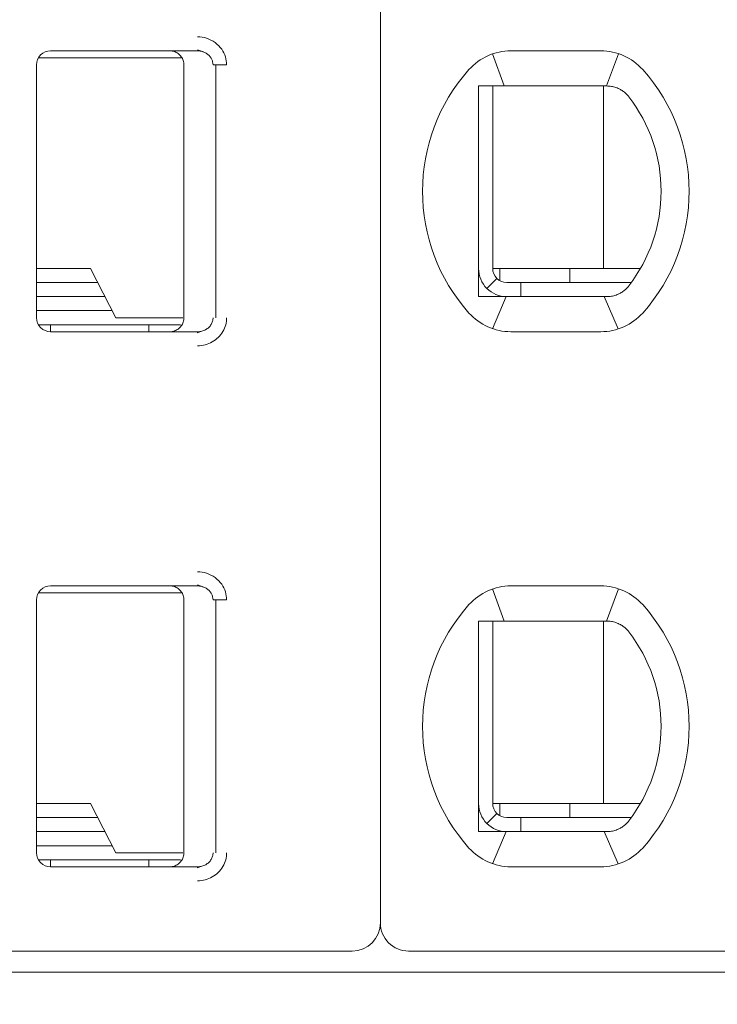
# Model space of a CAD drawing. Header units: millimetres. Extents: x -1114 to 1396, y -630 to 631.
# Tile 637 of 656: x 463.5 to 468.47, y 122.37 to 129.38. Entities that reach past the tile are written whole.
import ezdxf

# ---------------------------------------------------------------- set-up
doc = ezdxf.new("R2010")
doc.units = ezdxf.units.MM
doc.header["$MEASUREMENT"] = 0

msp = doc.modelspace()

# ---------------------------------------------------------------- linework, layer by layer
at = {"lineweight": 18}
for points, knots in [([(1038.9843, -629.7647), (1038.9843, -629.7647), (-1111.4882, -629.7647), (-1111.4882, -629.7647), (-1111.4882, -629.7647), (-1111.4882, -629.7647), (-1111.4882, 630.7883), (-1111.4882, 630.7883), (-1111.4882, 630.7883), (-1111.4882, 630.7883), (1038.9843, 630.7883), (1038.9843, 630.7883)], [0, 0, 0, 0, 0.333333, 0.333333, 0.333333, 0.333333, 0.666667, 0.666667, 0.666667, 0.666667, 1, 1, 1, 1]), ([(464.7703, 129.2557), (464.7923, 129.2558), (464.8135, 129.2526), (464.8346, 129.2458), (464.8346, 129.2458), (464.8557, 129.239), (464.8767, 129.2287), (464.8953, 129.2151), (464.8953, 129.2151), (464.9138, 129.2015), (464.9299, 129.1845), (464.9421, 129.1673), (464.9421, 129.1673), (464.9543, 129.1501), (464.9626, 129.1326), (464.9683, 129.114), (464.9683, 129.114), (464.9741, 129.0955), (464.9772, 129.076), (464.9773, 129.0557)], [0, 0, 0, 0, 0.2, 0.2, 0.2, 0.2, 0.4, 0.4, 0.4, 0.4, 0.6, 0.6, 0.6, 0.6, 0.8, 0.8, 0.8, 0.8, 1, 1, 1, 1]), ([(463.7229, 129.1557), (463.6963, 129.1557), (463.6709, 129.1451), (463.6521, 129.1264), (463.6521, 129.1264), (463.6334, 129.1076), (463.6229, 129.0822), (463.6229, 129.0557)], [0, 0, 0, 0, 0.5, 0.5, 0.5, 0.5, 1, 1, 1, 1]), ([(463.7229, 129.1557), (463.6963, 129.1557), (463.6709, 129.1451), (463.6521, 129.1264), (463.6521, 129.1264), (463.6334, 129.1076), (463.6229, 129.0822), (463.6229, 129.0557)], [0, 0, 0, 0, 0.5, 0.5, 0.5, 0.5, 1, 1, 1, 1]), ([(464.5729, 129.1557), (464.5834, 129.1557), (464.5939, 129.154), (464.6038, 129.1507), (464.6038, 129.1507), (464.6138, 129.1475), (464.6233, 129.1426), (464.6317, 129.1365), (464.6317, 129.1365), (464.6402, 129.1303), (464.6477, 129.1228), (464.6538, 129.1144), (464.6538, 129.1144), (464.66, 129.1059), (464.6648, 129.0964), (464.668, 129.0864), (464.668, 129.0864), (464.6712, 129.0765), (464.6729, 129.0661), (464.6729, 129.0557)], [0, 0, 0, 0, 0.2, 0.2, 0.2, 0.2, 0.4, 0.4, 0.4, 0.4, 0.6, 0.6, 0.6, 0.6, 0.8, 0.8, 0.8, 0.8, 1, 1, 1, 1]), ([(464.7703, 129.1557), (464.779, 129.1557), (464.7878, 129.1547), (464.7963, 129.1528), (464.7963, 129.1528), (464.8046, 129.151), (464.8128, 129.1483), (464.8205, 129.1447), (464.8205, 129.1447), (464.8281, 129.1412), (464.8353, 129.1369), (464.8418, 129.1319), (464.8418, 129.1319), (464.848, 129.1271), (464.8536, 129.1217), (464.8586, 129.1158), (464.8586, 129.1158), (464.8631, 129.1103), (464.867, 129.1044), (464.8703, 129.0982), (464.8703, 129.0982), (464.8735, 129.092), (464.876, 129.0854), (464.8778, 129.0786), (464.8778, 129.0786), (464.8798, 129.0711), (464.8808, 129.0634), (464.8808, 129.0557)], [0, 0, 0, 0, 0.142857, 0.142857, 0.142857, 0.142857, 0.285714, 0.285714, 0.285714, 0.285714, 0.428571, 0.428571, 0.428571, 0.428571, 0.571429, 0.571429, 0.571429, 0.571429, 0.714286, 0.714286, 0.714286, 0.714286, 0.857143, 0.857143, 0.857143, 0.857143, 1, 1, 1, 1]), ([(466.7729, 128.9057), (466.7796, 128.9057), (466.7864, 128.9057), (466.7932, 128.9057), (466.7932, 128.9057), (466.8, 128.9057), (466.8069, 128.9057), (466.8137, 128.9057), (466.8137, 128.9057), (466.8206, 128.9057), (466.8274, 128.9057), (466.8343, 128.9057)], [0, 0, 0, 0, 0.333333, 0.333333, 0.333333, 0.333333, 0.666667, 0.666667, 0.666667, 0.666667, 1, 1, 1, 1]), ([(466.7729, 128.9057), (466.7729, 128.8547), (466.7729, 128.8022), (466.7729, 128.7473), (466.7729, 128.7473), (466.7729, 128.7198), (466.7729, 128.6917), (466.7729, 128.6628), (466.7729, 128.6628), (466.7729, 128.6483), (466.7729, 128.6337), (466.7729, 128.6187), (466.7729, 128.6187), (466.7729, 128.6038), (466.7729, 128.5886), (466.7729, 128.5733), (466.7729, 128.5733), (466.7729, 128.5425), (466.7729, 128.5109), (466.7729, 128.4782), (466.7729, 128.4782), (466.7729, 128.4455), (466.7729, 128.4117), (466.7729, 128.3764), (466.7729, 128.3764), (466.7729, 128.3587), (466.7729, 128.3407), (466.7729, 128.3226), (466.7729, 128.3226), (466.7729, 128.3045), (466.7729, 128.2863), (466.7729, 128.2678), (466.7729, 128.2678), (466.7729, 128.2492), (466.7729, 128.2305), (466.7729, 128.2116), (466.7729, 128.2116), (466.7729, 128.1926), (466.7729, 128.1733), (466.7729, 128.1543), (466.7729, 128.1543), (466.7729, 128.1163), (466.7729, 128.0787), (466.7729, 128.0417), (466.7729, 128.0417), (466.7729, 128.0324), (466.7729, 128.0232), (466.7729, 128.0139), (466.7729, 128.0139), (466.7729, 128.0047), (466.7729, 127.9955), (466.7729, 127.9864), (466.7729, 127.9864), (466.7729, 127.9682), (466.7729, 127.9504), (466.7729, 127.9329), (466.7729, 127.9329), (466.7729, 127.898), (466.7729, 127.8643), (466.7729, 127.8317), (466.7729, 127.8317), (466.7729, 127.8153), (466.7729, 127.7993), (466.7729, 127.7834), (466.7729, 127.7834), (466.7729, 127.7675), (466.7729, 127.7519), (466.7729, 127.7366), (466.7729, 127.7366), (466.7729, 127.7059), (466.7729, 127.6763), (466.7729, 127.6475), (466.7729, 127.6475), (466.7729, 127.6188), (466.7729, 127.5908), (466.7729, 127.5635), (466.7729, 127.5635), (466.7729, 127.5088), (466.7729, 127.4565), (466.7729, 127.4057)], [0, 0, 0, 0, 0.05, 0.05, 0.05, 0.05, 0.1, 0.1, 0.1, 0.1, 0.15, 0.15, 0.15, 0.15, 0.2, 0.2, 0.2, 0.2, 0.25, 0.25, 0.25, 0.25, 0.3, 0.3, 0.3, 0.3, 0.35, 0.35, 0.35, 0.35, 0.4, 0.4, 0.4, 0.4, 0.45, 0.45, 0.45, 0.45, 0.5, 0.5, 0.5, 0.5, 0.55, 0.55, 0.55, 0.55, 0.6, 0.6, 0.6, 0.6, 0.65, 0.65, 0.65, 0.65, 0.7, 0.7, 0.7, 0.7, 0.75, 0.75, 0.75, 0.75, 0.8, 0.8, 0.8, 0.8, 0.85, 0.85, 0.85, 0.85, 0.9, 0.9, 0.9, 0.9, 0.95, 0.95, 0.95, 0.95, 1, 1, 1, 1]), ([(467.002, 128.9057), (466.9969, 128.9057), (466.9917, 128.9057), (466.9864, 128.9057), (466.9864, 128.9057), (466.9811, 128.9057), (466.9758, 128.9057), (466.9704, 128.9057), (466.9704, 128.9057), (466.965, 128.9057), (466.9595, 128.9057), (466.9539, 128.9057), (466.9539, 128.9057), (466.9482, 128.9057), (466.9424, 128.9057), (466.9365, 128.9057), (466.9365, 128.9057), (466.9305, 128.9057), (466.9243, 128.9057), (466.9181, 128.9057), (466.9181, 128.9057), (466.9118, 128.9057), (466.9054, 128.9057), (466.8988, 128.9057), (466.8988, 128.9057), (466.8922, 128.9057), (466.8854, 128.9057), (466.8785, 128.9057), (466.8785, 128.9057), (466.8715, 128.9057), (466.8644, 128.9057), (466.857, 128.9057), (466.857, 128.9057), (466.8497, 128.9057), (466.8421, 128.9057), (466.8343, 128.9057)], [0, 0, 0, 0, 0.111111, 0.111111, 0.111111, 0.111111, 0.222222, 0.222222, 0.222222, 0.222222, 0.333333, 0.333333, 0.333333, 0.333333, 0.444444, 0.444444, 0.444444, 0.444444, 0.555556, 0.555556, 0.555556, 0.555556, 0.666667, 0.666667, 0.666667, 0.666667, 0.777778, 0.777778, 0.777778, 0.777778, 0.888889, 0.888889, 0.888889, 0.888889, 1, 1, 1, 1]), ([(467.6852, 128.9057), (467.6806, 128.9057), (467.6759, 128.9057), (467.6712, 128.9057), (467.6712, 128.9057), (467.6666, 128.9057), (467.6619, 128.9057), (467.6573, 128.9057), (467.6573, 128.9057), (467.6527, 128.9057), (467.6482, 128.9057), (467.6437, 128.9057)], [0, 0, 0, 0, 0.333333, 0.333333, 0.333333, 0.333333, 0.666667, 0.666667, 0.666667, 0.666667, 1, 1, 1, 1]), ([(467.7829, 128.8802), (467.7726, 128.886), (467.762, 128.8907), (467.7511, 128.8945), (467.7511, 128.8945), (467.7403, 128.8983), (467.7293, 128.9011), (467.7183, 128.9029), (467.7183, 128.9029), (467.7073, 128.9048), (467.6962, 128.9057), (467.6852, 128.9057)], [0, 0, 0, 0, 0.333333, 0.333333, 0.333333, 0.333333, 0.666667, 0.666667, 0.666667, 0.666667, 1, 1, 1, 1]), ([(467.8436, 128.8279), (467.8383, 128.8347), (467.8325, 128.8413), (467.8262, 128.8475), (467.8262, 128.8475), (467.8199, 128.8538), (467.8131, 128.8597), (467.8058, 128.8652), (467.8058, 128.8652), (467.7986, 128.8707), (467.7909, 128.8757), (467.7829, 128.8802)], [0, 0, 0, 0, 0.333333, 0.333333, 0.333333, 0.333333, 0.666667, 0.666667, 0.666667, 0.666667, 1, 1, 1, 1]), ([(466.7729, 127.6057), (466.7729, 127.5526), (466.7939, 127.5017), (466.8314, 127.4642), (466.8314, 127.4642), (466.8689, 127.4267), (466.9198, 127.4057), (466.9729, 127.4057)], [0, 0, 0, 0, 0.5, 0.5, 0.5, 0.5, 1, 1, 1, 1]), ([(466.8729, 127.6057), (466.8729, 127.5791), (466.8834, 127.5537), (466.9021, 127.5349), (466.9021, 127.5349), (466.9209, 127.5162), (466.9463, 127.5057), (466.9729, 127.5057)], [0, 0, 0, 0, 0.5, 0.5, 0.5, 0.5, 1, 1, 1, 1]), ([(467.7829, 127.4311), (467.7912, 127.4358), (467.7991, 127.4409), (467.8064, 127.4465), (467.8064, 127.4465), (467.8137, 127.452), (467.8204, 127.458), (467.8266, 127.4642), (467.8266, 127.4642), (467.8328, 127.4704), (467.8385, 127.4768), (467.8436, 127.4834)], [0, 0, 0, 0, 0.333333, 0.333333, 0.333333, 0.333333, 0.666667, 0.666667, 0.666667, 0.666667, 1, 1, 1, 1]), ([(466.7729, 127.4057), (466.7797, 127.4057), (466.7866, 127.4057), (466.7935, 127.4057), (466.7935, 127.4057), (466.8003, 127.4057), (466.8071, 127.4057), (466.8139, 127.4057), (466.8139, 127.4057), (466.8208, 127.4057), (466.8276, 127.4057), (466.8343, 127.4057)], [0, 0, 0, 0, 0.333333, 0.333333, 0.333333, 0.333333, 0.666667, 0.666667, 0.666667, 0.666667, 1, 1, 1, 1]), ([(466.8343, 127.4057), (466.8421, 127.4057), (466.8497, 127.4057), (466.857, 127.4057), (466.857, 127.4057), (466.8644, 127.4057), (466.8715, 127.4057), (466.8785, 127.4057), (466.8785, 127.4057), (466.8854, 127.4057), (466.8922, 127.4057), (466.8988, 127.4057), (466.8988, 127.4057), (466.9054, 127.4057), (466.9118, 127.4057), (466.9181, 127.4057), (466.9181, 127.4057), (466.9243, 127.4057), (466.9305, 127.4057), (466.9364, 127.4057), (466.9364, 127.4057), (466.9424, 127.4057), (466.9482, 127.4057), (466.9539, 127.4057), (466.9539, 127.4057), (466.9595, 127.4057), (466.965, 127.4057), (466.9704, 127.4057), (466.9704, 127.4057), (466.9758, 127.4057), (466.9811, 127.4057), (466.9864, 127.4057), (466.9864, 127.4057), (466.9917, 127.4057), (466.9969, 127.4057), (467.002, 127.4057)], [0, 0, 0, 0, 0.111111, 0.111111, 0.111111, 0.111111, 0.222222, 0.222222, 0.222222, 0.222222, 0.333333, 0.333333, 0.333333, 0.333333, 0.444444, 0.444444, 0.444444, 0.444444, 0.555556, 0.555556, 0.555556, 0.555556, 0.666667, 0.666667, 0.666667, 0.666667, 0.777778, 0.777778, 0.777778, 0.777778, 0.888889, 0.888889, 0.888889, 0.888889, 1, 1, 1, 1]), ([(467.6437, 127.4057), (467.6482, 127.4057), (467.6527, 127.4057), (467.6573, 127.4057), (467.6573, 127.4057), (467.6619, 127.4057), (467.6666, 127.4057), (467.6712, 127.4057), (467.6712, 127.4057), (467.6759, 127.4057), (467.6806, 127.4057), (467.6852, 127.4057)], [0, 0, 0, 0, 0.333333, 0.333333, 0.333333, 0.333333, 0.666667, 0.666667, 0.666667, 0.666667, 1, 1, 1, 1]), ([(467.7829, 127.4311), (467.7728, 127.4255), (467.7623, 127.4207), (467.7516, 127.417), (467.7516, 127.417), (467.7408, 127.4132), (467.7299, 127.4104), (467.7188, 127.4085), (467.7188, 127.4085), (467.7077, 127.4066), (467.6965, 127.4057), (467.6852, 127.4057)], [0, 0, 0, 0, 0.333333, 0.333333, 0.333333, 0.333333, 0.666667, 0.666667, 0.666667, 0.666667, 1, 1, 1, 1]), ([(463.6229, 127.2557), (463.6229, 127.2291), (463.6334, 127.2037), (463.6521, 127.1849), (463.6521, 127.1849), (463.6709, 127.1662), (463.6963, 127.1557), (463.7229, 127.1557)], [0, 0, 0, 0, 0.5, 0.5, 0.5, 0.5, 1, 1, 1, 1]), ([(463.6229, 127.2557), (463.6229, 127.2291), (463.6334, 127.2037), (463.6521, 127.1849), (463.6521, 127.1849), (463.6709, 127.1662), (463.6963, 127.1557), (463.7229, 127.1557)], [0, 0, 0, 0, 0.5, 0.5, 0.5, 0.5, 1, 1, 1, 1]), ([(464.6729, 127.2557), (464.6729, 127.2452), (464.6712, 127.2348), (464.668, 127.2248), (464.668, 127.2248), (464.6648, 127.2149), (464.66, 127.2054), (464.6538, 127.197), (464.6538, 127.197), (464.6477, 127.1885), (464.6403, 127.181), (464.6318, 127.1749), (464.6318, 127.1749), (464.6234, 127.1687), (464.6139, 127.1639), (464.604, 127.1606), (464.604, 127.1606), (464.594, 127.1573), (464.5834, 127.1557), (464.5729, 127.1557)], [0, 0, 0, 0, 0.2, 0.2, 0.2, 0.2, 0.4, 0.4, 0.4, 0.4, 0.6, 0.6, 0.6, 0.6, 0.8, 0.8, 0.8, 0.8, 1, 1, 1, 1]), ([(464.8808, 127.2557), (464.8808, 127.2472), (464.8795, 127.2387), (464.8772, 127.2305), (464.8772, 127.2305), (464.8748, 127.2223), (464.8714, 127.2144), (464.8669, 127.2071), (464.8669, 127.2071), (464.8623, 127.1997), (464.8567, 127.1928), (464.8502, 127.1867), (464.8502, 127.1867), (464.8436, 127.1804), (464.8362, 127.1749), (464.8281, 127.1705), (464.8281, 127.1705), (464.8196, 127.1657), (464.8103, 127.162), (464.8008, 127.1595), (464.8008, 127.1595), (464.7908, 127.157), (464.7805, 127.1557), (464.7703, 127.1557)], [0, 0, 0, 0, 0.166667, 0.166667, 0.166667, 0.166667, 0.333333, 0.333333, 0.333333, 0.333333, 0.5, 0.5, 0.5, 0.5, 0.666667, 0.666667, 0.666667, 0.666667, 0.833333, 0.833333, 0.833333, 0.833333, 1, 1, 1, 1]), ([(464.9773, 127.2557), (464.9773, 127.2383), (464.9751, 127.2215), (464.9706, 127.2049), (464.9706, 127.2049), (464.966, 127.1884), (464.9592, 127.1721), (464.9504, 127.157), (464.9504, 127.157), (464.9416, 127.1418), (464.9308, 127.128), (464.9179, 127.1154), (464.9179, 127.1154), (464.9051, 127.1029), (464.8902, 127.0918), (464.8745, 127.0828), (464.8745, 127.0828), (464.8588, 127.0739), (464.8423, 127.0673), (464.825, 127.0627), (464.825, 127.0627), (464.8076, 127.0582), (464.7894, 127.0558), (464.7703, 127.0557)], [0, 0, 0, 0, 0.166667, 0.166667, 0.166667, 0.166667, 0.333333, 0.333333, 0.333333, 0.333333, 0.5, 0.5, 0.5, 0.5, 0.666667, 0.666667, 0.666667, 0.666667, 0.833333, 0.833333, 0.833333, 0.833333, 1, 1, 1, 1]), ([(464.7703, 125.4457), (464.7923, 125.4458), (464.8135, 125.4426), (464.8346, 125.4358), (464.8346, 125.4358), (464.8557, 125.429), (464.8767, 125.4187), (464.8953, 125.4051), (464.8953, 125.4051), (464.9138, 125.3915), (464.9299, 125.3745), (464.9421, 125.3573), (464.9421, 125.3573), (464.9543, 125.3401), (464.9626, 125.3226), (464.9683, 125.304), (464.9683, 125.304), (464.9741, 125.2855), (464.9772, 125.266), (464.9773, 125.2457)], [0, 0, 0, 0, 0.2, 0.2, 0.2, 0.2, 0.4, 0.4, 0.4, 0.4, 0.6, 0.6, 0.6, 0.6, 0.8, 0.8, 0.8, 0.8, 1, 1, 1, 1]), ([(463.7229, 125.3457), (463.6963, 125.3457), (463.6709, 125.3351), (463.6521, 125.3164), (463.6521, 125.3164), (463.6334, 125.2976), (463.6229, 125.2722), (463.6229, 125.2457)], [0, 0, 0, 0, 0.5, 0.5, 0.5, 0.5, 1, 1, 1, 1]), ([(463.7229, 125.3457), (463.6963, 125.3457), (463.6709, 125.3351), (463.6521, 125.3164), (463.6521, 125.3164), (463.6334, 125.2976), (463.6229, 125.2722), (463.6229, 125.2457)], [0, 0, 0, 0, 0.5, 0.5, 0.5, 0.5, 1, 1, 1, 1]), ([(464.5729, 125.3457), (464.5834, 125.3457), (464.5939, 125.344), (464.6038, 125.3407), (464.6038, 125.3407), (464.6138, 125.3375), (464.6233, 125.3326), (464.6317, 125.3265), (464.6317, 125.3265), (464.6402, 125.3203), (464.6477, 125.3128), (464.6538, 125.3044), (464.6538, 125.3044), (464.66, 125.2959), (464.6648, 125.2864), (464.668, 125.2764), (464.668, 125.2764), (464.6712, 125.2665), (464.6729, 125.2561), (464.6729, 125.2457)], [0, 0, 0, 0, 0.2, 0.2, 0.2, 0.2, 0.4, 0.4, 0.4, 0.4, 0.6, 0.6, 0.6, 0.6, 0.8, 0.8, 0.8, 0.8, 1, 1, 1, 1]), ([(464.7703, 125.3457), (464.779, 125.3457), (464.7878, 125.3447), (464.7963, 125.3428), (464.7963, 125.3428), (464.8046, 125.341), (464.8128, 125.3383), (464.8205, 125.3347), (464.8205, 125.3347), (464.8281, 125.3312), (464.8353, 125.3269), (464.8418, 125.3219), (464.8418, 125.3219), (464.848, 125.3171), (464.8536, 125.3117), (464.8586, 125.3058), (464.8586, 125.3058), (464.8631, 125.3003), (464.867, 125.2944), (464.8703, 125.2882), (464.8703, 125.2882), (464.8735, 125.282), (464.876, 125.2754), (464.8778, 125.2686), (464.8778, 125.2686), (464.8798, 125.2611), (464.8808, 125.2534), (464.8808, 125.2457)], [0, 0, 0, 0, 0.142857, 0.142857, 0.142857, 0.142857, 0.285714, 0.285714, 0.285714, 0.285714, 0.428571, 0.428571, 0.428571, 0.428571, 0.571429, 0.571429, 0.571429, 0.571429, 0.714286, 0.714286, 0.714286, 0.714286, 0.857143, 0.857143, 0.857143, 0.857143, 1, 1, 1, 1]), ([(466.7729, 125.0957), (466.7796, 125.0957), (466.7864, 125.0957), (466.7932, 125.0957), (466.7932, 125.0957), (466.8, 125.0957), (466.8069, 125.0957), (466.8137, 125.0957), (466.8137, 125.0957), (466.8206, 125.0957), (466.8274, 125.0957), (466.8343, 125.0957)], [0, 0, 0, 0, 0.333333, 0.333333, 0.333333, 0.333333, 0.666667, 0.666667, 0.666667, 0.666667, 1, 1, 1, 1]), ([(466.7729, 125.0957), (466.7729, 125.0447), (466.7729, 124.9922), (466.7729, 124.9373), (466.7729, 124.9373), (466.7729, 124.9098), (466.7729, 124.8817), (466.7729, 124.8528), (466.7729, 124.8528), (466.7729, 124.8383), (466.7729, 124.8237), (466.7729, 124.8087), (466.7729, 124.8087), (466.7729, 124.7938), (466.7729, 124.7786), (466.7729, 124.7633), (466.7729, 124.7633), (466.7729, 124.7325), (466.7729, 124.7009), (466.7729, 124.6682), (466.7729, 124.6682), (466.7729, 124.6355), (466.7729, 124.6017), (466.7729, 124.5664), (466.7729, 124.5664), (466.7729, 124.5487), (466.7729, 124.5307), (466.7729, 124.5126), (466.7729, 124.5126), (466.7729, 124.4945), (466.7729, 124.4763), (466.7729, 124.4578), (466.7729, 124.4578), (466.7729, 124.4392), (466.7729, 124.4205), (466.7729, 124.4016), (466.7729, 124.4016), (466.7729, 124.3826), (466.7729, 124.3633), (466.7729, 124.3443), (466.7729, 124.3443), (466.7729, 124.3063), (466.7729, 124.2687), (466.7729, 124.2317), (466.7729, 124.2317), (466.7729, 124.2224), (466.7729, 124.2132), (466.7729, 124.2039), (466.7729, 124.2039), (466.7729, 124.1947), (466.7729, 124.1855), (466.7729, 124.1764), (466.7729, 124.1764), (466.7729, 124.1582), (466.7729, 124.1404), (466.7729, 124.1229), (466.7729, 124.1229), (466.7729, 124.088), (466.7729, 124.0543), (466.7729, 124.0217), (466.7729, 124.0217), (466.7729, 124.0053), (466.7729, 123.9893), (466.7729, 123.9734), (466.7729, 123.9734), (466.7729, 123.9575), (466.7729, 123.9419), (466.7729, 123.9266), (466.7729, 123.9266), (466.7729, 123.8959), (466.7729, 123.8663), (466.7729, 123.8375), (466.7729, 123.8375), (466.7729, 123.8088), (466.7729, 123.7808), (466.7729, 123.7535), (466.7729, 123.7535), (466.7729, 123.6988), (466.7729, 123.6465), (466.7729, 123.5957)], [0, 0, 0, 0, 0.05, 0.05, 0.05, 0.05, 0.1, 0.1, 0.1, 0.1, 0.15, 0.15, 0.15, 0.15, 0.2, 0.2, 0.2, 0.2, 0.25, 0.25, 0.25, 0.25, 0.3, 0.3, 0.3, 0.3, 0.35, 0.35, 0.35, 0.35, 0.4, 0.4, 0.4, 0.4, 0.45, 0.45, 0.45, 0.45, 0.5, 0.5, 0.5, 0.5, 0.55, 0.55, 0.55, 0.55, 0.6, 0.6, 0.6, 0.6, 0.65, 0.65, 0.65, 0.65, 0.7, 0.7, 0.7, 0.7, 0.75, 0.75, 0.75, 0.75, 0.8, 0.8, 0.8, 0.8, 0.85, 0.85, 0.85, 0.85, 0.9, 0.9, 0.9, 0.9, 0.95, 0.95, 0.95, 0.95, 1, 1, 1, 1]), ([(467.002, 125.0957), (466.9969, 125.0957), (466.9917, 125.0957), (466.9864, 125.0957), (466.9864, 125.0957), (466.9811, 125.0957), (466.9758, 125.0957), (466.9704, 125.0957), (466.9704, 125.0957), (466.965, 125.0957), (466.9595, 125.0957), (466.9539, 125.0957), (466.9539, 125.0957), (466.9482, 125.0957), (466.9424, 125.0957), (466.9365, 125.0957), (466.9365, 125.0957), (466.9305, 125.0957), (466.9243, 125.0957), (466.9181, 125.0957), (466.9181, 125.0957), (466.9118, 125.0957), (466.9054, 125.0957), (466.8988, 125.0957), (466.8988, 125.0957), (466.8922, 125.0957), (466.8854, 125.0957), (466.8785, 125.0957), (466.8785, 125.0957), (466.8715, 125.0957), (466.8644, 125.0957), (466.857, 125.0957), (466.857, 125.0957), (466.8497, 125.0957), (466.8421, 125.0957), (466.8343, 125.0957)], [0, 0, 0, 0, 0.111111, 0.111111, 0.111111, 0.111111, 0.222222, 0.222222, 0.222222, 0.222222, 0.333333, 0.333333, 0.333333, 0.333333, 0.444444, 0.444444, 0.444444, 0.444444, 0.555556, 0.555556, 0.555556, 0.555556, 0.666667, 0.666667, 0.666667, 0.666667, 0.777778, 0.777778, 0.777778, 0.777778, 0.888889, 0.888889, 0.888889, 0.888889, 1, 1, 1, 1]), ([(467.6852, 125.0957), (467.6806, 125.0957), (467.6759, 125.0957), (467.6712, 125.0957), (467.6712, 125.0957), (467.6666, 125.0957), (467.6619, 125.0957), (467.6573, 125.0957), (467.6573, 125.0957), (467.6527, 125.0957), (467.6482, 125.0957), (467.6437, 125.0957)], [0, 0, 0, 0, 0.333333, 0.333333, 0.333333, 0.333333, 0.666667, 0.666667, 0.666667, 0.666667, 1, 1, 1, 1]), ([(467.7829, 125.0702), (467.7726, 125.076), (467.762, 125.0807), (467.7511, 125.0845), (467.7511, 125.0845), (467.7403, 125.0883), (467.7293, 125.0911), (467.7183, 125.0929), (467.7183, 125.0929), (467.7073, 125.0948), (467.6962, 125.0957), (467.6852, 125.0957)], [0, 0, 0, 0, 0.333333, 0.333333, 0.333333, 0.333333, 0.666667, 0.666667, 0.666667, 0.666667, 1, 1, 1, 1]), ([(467.8436, 125.0179), (467.8383, 125.0247), (467.8325, 125.0313), (467.8262, 125.0375), (467.8262, 125.0375), (467.8199, 125.0438), (467.8131, 125.0497), (467.8058, 125.0552), (467.8058, 125.0552), (467.7986, 125.0607), (467.7909, 125.0657), (467.7829, 125.0702)], [0, 0, 0, 0, 0.333333, 0.333333, 0.333333, 0.333333, 0.666667, 0.666667, 0.666667, 0.666667, 1, 1, 1, 1]), ([(466.7729, 123.7957), (466.7729, 123.7426), (466.7939, 123.6917), (466.8314, 123.6542), (466.8314, 123.6542), (466.8689, 123.6167), (466.9198, 123.5957), (466.9729, 123.5957)], [0, 0, 0, 0, 0.5, 0.5, 0.5, 0.5, 1, 1, 1, 1]), ([(466.8729, 123.7957), (466.8729, 123.7691), (466.8834, 123.7437), (466.9021, 123.7249), (466.9021, 123.7249), (466.9209, 123.7062), (466.9463, 123.6957), (466.9729, 123.6957)], [0, 0, 0, 0, 0.5, 0.5, 0.5, 0.5, 1, 1, 1, 1]), ([(467.7829, 123.6211), (467.7728, 123.6155), (467.7623, 123.6107), (467.7516, 123.607), (467.7516, 123.607), (467.7408, 123.6032), (467.7299, 123.6004), (467.7188, 123.5985), (467.7188, 123.5985), (467.7077, 123.5966), (467.6965, 123.5957), (467.6852, 123.5957)], [0, 0, 0, 0, 0.333333, 0.333333, 0.333333, 0.333333, 0.666667, 0.666667, 0.666667, 0.666667, 1, 1, 1, 1]), ([(467.7829, 123.6211), (467.7912, 123.6258), (467.7991, 123.6309), (467.8064, 123.6365), (467.8064, 123.6365), (467.8137, 123.642), (467.8204, 123.648), (467.8266, 123.6542), (467.8266, 123.6542), (467.8328, 123.6604), (467.8385, 123.6668), (467.8436, 123.6734)], [0, 0, 0, 0, 0.333333, 0.333333, 0.333333, 0.333333, 0.666667, 0.666667, 0.666667, 0.666667, 1, 1, 1, 1]), ([(466.7729, 123.5957), (466.7797, 123.5957), (466.7866, 123.5957), (466.7935, 123.5957), (466.7935, 123.5957), (466.8003, 123.5957), (466.8071, 123.5957), (466.8139, 123.5957), (466.8139, 123.5957), (466.8208, 123.5957), (466.8276, 123.5957), (466.8343, 123.5957)], [0, 0, 0, 0, 0.333333, 0.333333, 0.333333, 0.333333, 0.666667, 0.666667, 0.666667, 0.666667, 1, 1, 1, 1]), ([(466.8343, 123.5957), (466.8421, 123.5957), (466.8497, 123.5957), (466.857, 123.5957), (466.857, 123.5957), (466.8644, 123.5957), (466.8715, 123.5957), (466.8785, 123.5957), (466.8785, 123.5957), (466.8854, 123.5957), (466.8922, 123.5957), (466.8988, 123.5957), (466.8988, 123.5957), (466.9054, 123.5957), (466.9118, 123.5957), (466.9181, 123.5957), (466.9181, 123.5957), (466.9243, 123.5957), (466.9305, 123.5957), (466.9364, 123.5957), (466.9364, 123.5957), (466.9424, 123.5957), (466.9482, 123.5957), (466.9539, 123.5957), (466.9539, 123.5957), (466.9595, 123.5957), (466.965, 123.5957), (466.9704, 123.5957), (466.9704, 123.5957), (466.9758, 123.5957), (466.9811, 123.5957), (466.9864, 123.5957), (466.9864, 123.5957), (466.9917, 123.5957), (466.9969, 123.5957), (467.002, 123.5957)], [0, 0, 0, 0, 0.111111, 0.111111, 0.111111, 0.111111, 0.222222, 0.222222, 0.222222, 0.222222, 0.333333, 0.333333, 0.333333, 0.333333, 0.444444, 0.444444, 0.444444, 0.444444, 0.555556, 0.555556, 0.555556, 0.555556, 0.666667, 0.666667, 0.666667, 0.666667, 0.777778, 0.777778, 0.777778, 0.777778, 0.888889, 0.888889, 0.888889, 0.888889, 1, 1, 1, 1]), ([(467.6437, 123.5957), (467.6482, 123.5957), (467.6527, 123.5957), (467.6573, 123.5957), (467.6573, 123.5957), (467.6619, 123.5957), (467.6666, 123.5957), (467.6712, 123.5957), (467.6712, 123.5957), (467.6759, 123.5957), (467.6806, 123.5957), (467.6852, 123.5957)], [0, 0, 0, 0, 0.333333, 0.333333, 0.333333, 0.333333, 0.666667, 0.666667, 0.666667, 0.666667, 1, 1, 1, 1]), ([(463.6229, 123.4457), (463.6229, 123.4191), (463.6334, 123.3937), (463.6521, 123.3749), (463.6521, 123.3749), (463.6709, 123.3562), (463.6963, 123.3457), (463.7229, 123.3457)], [0, 0, 0, 0, 0.5, 0.5, 0.5, 0.5, 1, 1, 1, 1]), ([(463.6229, 123.4457), (463.6229, 123.4191), (463.6334, 123.3937), (463.6521, 123.3749), (463.6521, 123.3749), (463.6709, 123.3562), (463.6963, 123.3457), (463.7229, 123.3457)], [0, 0, 0, 0, 0.5, 0.5, 0.5, 0.5, 1, 1, 1, 1]), ([(464.6729, 123.4457), (464.6729, 123.4352), (464.6712, 123.4248), (464.668, 123.4148), (464.668, 123.4148), (464.6648, 123.4049), (464.66, 123.3954), (464.6538, 123.387), (464.6538, 123.387), (464.6477, 123.3785), (464.6403, 123.371), (464.6318, 123.3649), (464.6318, 123.3649), (464.6234, 123.3587), (464.6139, 123.3539), (464.604, 123.3506), (464.604, 123.3506), (464.594, 123.3473), (464.5834, 123.3457), (464.5729, 123.3457)], [0, 0, 0, 0, 0.2, 0.2, 0.2, 0.2, 0.4, 0.4, 0.4, 0.4, 0.6, 0.6, 0.6, 0.6, 0.8, 0.8, 0.8, 0.8, 1, 1, 1, 1]), ([(464.8808, 123.4457), (464.8808, 123.4372), (464.8795, 123.4287), (464.8772, 123.4205), (464.8772, 123.4205), (464.8748, 123.4123), (464.8714, 123.4044), (464.8669, 123.3971), (464.8669, 123.3971), (464.8623, 123.3897), (464.8567, 123.3828), (464.8502, 123.3767), (464.8502, 123.3767), (464.8436, 123.3704), (464.8362, 123.3649), (464.8281, 123.3605), (464.8281, 123.3605), (464.8196, 123.3557), (464.8103, 123.352), (464.8008, 123.3495), (464.8008, 123.3495), (464.7908, 123.347), (464.7805, 123.3457), (464.7703, 123.3457)], [0, 0, 0, 0, 0.166667, 0.166667, 0.166667, 0.166667, 0.333333, 0.333333, 0.333333, 0.333333, 0.5, 0.5, 0.5, 0.5, 0.666667, 0.666667, 0.666667, 0.666667, 0.833333, 0.833333, 0.833333, 0.833333, 1, 1, 1, 1]), ([(464.9773, 123.4457), (464.9773, 123.4283), (464.9751, 123.4115), (464.9706, 123.3949), (464.9706, 123.3949), (464.966, 123.3784), (464.9592, 123.3621), (464.9504, 123.347), (464.9504, 123.347), (464.9416, 123.3318), (464.9308, 123.318), (464.9179, 123.3054), (464.9179, 123.3054), (464.9051, 123.2929), (464.8902, 123.2818), (464.8745, 123.2728), (464.8745, 123.2728), (464.8588, 123.2639), (464.8423, 123.2573), (464.825, 123.2527), (464.825, 123.2527), (464.8076, 123.2482), (464.7894, 123.2458), (464.7703, 123.2457)], [0, 0, 0, 0, 0.166667, 0.166667, 0.166667, 0.166667, 0.333333, 0.333333, 0.333333, 0.333333, 0.5, 0.5, 0.5, 0.5, 0.666667, 0.666667, 0.666667, 0.666667, 0.833333, 0.833333, 0.833333, 0.833333, 1, 1, 1, 1]), ([(466.0729, 122.9457), (466.0729, 122.8926), (466.0939, 122.8417), (466.1314, 122.8042), (466.1314, 122.8042), (466.1689, 122.7667), (466.2198, 122.7457), (466.2729, 122.7457)], [0, 0, 0, 0, 0.5, 0.5, 0.5, 0.5, 1, 1, 1, 1])]:
    msp.add_open_spline(points, degree=3, knots=knots, dxfattribs=at)
for points in [[(466.0729, 133.3657), (466.0729, 133.3657), (466.0729, 122.9457), (466.0729, 122.9457)], [(466.0729, 133.3657), (466.0729, 133.3657), (466.0729, 122.9457), (466.0729, 122.9457)], [(463.7229, 129.1557), (463.7229, 129.1557), (464.7703, 129.1557), (464.7703, 129.1557)], [(463.7229, 129.1557), (463.7229, 129.1557), (464.7703, 129.1557), (464.7703, 129.1557)], [(464.7692, 129.1626), (464.7692, 129.1626), (464.8129, 129.1478), (464.8129, 129.1478)], [(467.002, 129.1557), (466.8882, 129.1557), (466.7798, 129.1072), (466.7039, 129.0223)], [(467.002, 129.1557), (466.8882, 129.1557), (466.7798, 129.1072), (466.7039, 129.0223)], [(467.002, 129.1557), (467.002, 129.1557), (467.6437, 129.1557), (467.6437, 129.1557)], [(467.002, 129.1557), (467.002, 129.1557), (467.6437, 129.1557), (467.6437, 129.1557)], [(467.9418, 129.0223), (467.8659, 129.1072), (467.7575, 129.1557), (467.6437, 129.1557)], [(467.9418, 129.0223), (467.8659, 129.1072), (467.7575, 129.1557), (467.6437, 129.1557)], [(464.3037, 129.1057), (464.3037, 129.1057), (463.6362, 129.1057), (463.6362, 129.1057)], [(464.653, 129.1057), (464.653, 129.1057), (464.3037, 129.1057), (464.3037, 129.1057)], [(466.8713, 129.1337), (466.8713, 129.1337), (466.9558, 128.9057), (466.9558, 128.9057)], [(467.6845, 128.9057), (467.6845, 128.9057), (467.7701, 129.1352), (467.7701, 129.1352)], [(463.6229, 127.2557), (463.6229, 127.2557), (463.6229, 129.0557), (463.6229, 129.0557)], [(463.6229, 127.2557), (463.6229, 127.2557), (463.6229, 129.0557), (463.6229, 129.0557)], [(464.6729, 127.2557), (464.6729, 127.2557), (464.6729, 129.0557), (464.6729, 129.0557)], [(464.8808, 129.0557), (464.8808, 129.0557), (464.9773, 129.0557), (464.9773, 129.0557)], [(464.9006, 127.2557), (464.9006, 127.2557), (464.9006, 129.0557), (464.9006, 129.0557)], [(466.7039, 129.0223), (466.2625, 128.5288), (466.2625, 127.7825), (466.7039, 127.289)], [(466.7039, 129.0223), (466.2625, 128.5288), (466.2625, 127.7825), (466.7039, 127.289)], [(467.9418, 127.289), (468.3832, 127.7825), (468.3832, 128.5288), (467.9418, 129.0223)], [(467.9418, 127.289), (468.3832, 127.7825), (468.3832, 128.5288), (467.9418, 129.0223)], [(466.8729, 128.9056), (466.8729, 128.9056), (466.8729, 127.6057), (466.8729, 127.6057)], [(467.6437, 128.9057), (467.6437, 128.9057), (467.002, 128.9057), (467.002, 128.9057)], [(467.6619, 128.9056), (467.6619, 128.9056), (467.6619, 127.6057), (467.6619, 127.6057)], [(468.0729, 128.1557), (468.0729, 128.3989), (467.9922, 128.6353), (467.8436, 128.8279)], [(467.8436, 127.4834), (467.9922, 127.676), (468.0729, 127.9124), (468.0729, 128.1557)], [(464.0072, 127.6057), (464.0072, 127.6057), (463.6229, 127.6057), (463.6229, 127.6057)], [(464.1877, 127.2557), (464.1877, 127.2557), (464.0072, 127.6057), (464.0072, 127.6057)], [(466.8729, 127.6057), (466.8729, 127.6057), (467.6324, 127.6057), (467.6324, 127.6057)], [(466.9229, 127.5191), (466.9229, 127.5191), (466.9229, 127.6057), (466.9229, 127.6057)], [(467.4229, 127.5057), (467.4229, 127.5057), (467.4229, 127.6057), (467.4229, 127.6057)], [(467.6324, 127.6057), (467.6324, 127.6057), (467.6832, 127.6057), (467.6832, 127.6057)], [(467.9255, 127.6057), (467.9255, 127.6057), (467.6832, 127.6057), (467.6832, 127.6057)], [(463.6229, 127.5057), (463.6229, 127.5057), (464.0588, 127.5057), (464.0588, 127.5057)], [(466.9021, 127.5349), (466.9021, 127.5349), (466.8314, 127.4642), (466.8314, 127.4642)], [(467.0729, 127.5057), (467.0729, 127.5057), (466.9729, 127.5057), (466.9729, 127.5057)], [(467.0729, 127.5057), (467.0729, 127.5057), (467.8603, 127.5057), (467.8603, 127.5057)], [(467.0729, 127.5057), (467.0729, 127.5057), (467.0729, 127.4057), (467.0729, 127.4057)], [(464.1103, 127.4057), (464.1103, 127.4057), (463.6229, 127.4057), (463.6229, 127.4057)], [(466.8723, 127.1773), (466.8723, 127.1773), (466.9697, 127.4056), (466.9697, 127.4056)], [(467.002, 127.4057), (467.002, 127.4057), (467.6437, 127.4057), (467.6437, 127.4057)], [(467.7679, 127.1754), (467.7679, 127.1754), (467.6667, 127.4057), (467.6667, 127.4057)], [(464.1619, 127.3057), (464.1619, 127.3057), (463.6229, 127.3057), (463.6229, 127.3057)], [(466.7039, 127.289), (466.7798, 127.2041), (466.8882, 127.1557), (467.002, 127.1557)], [(466.7039, 127.289), (466.7798, 127.2041), (466.8882, 127.1557), (467.002, 127.1557)], [(467.6437, 127.1557), (467.7575, 127.1557), (467.8659, 127.2041), (467.9418, 127.289)], [(467.6437, 127.1557), (467.7575, 127.1557), (467.8659, 127.2041), (467.9418, 127.289)], [(464.6494, 127.2057), (464.6494, 127.2057), (463.6363, 127.2057), (463.6363, 127.2057)], [(463.7229, 127.1557), (463.7229, 127.1557), (463.7229, 127.2057), (463.7229, 127.2057)], [(464.1877, 127.2557), (464.1877, 127.2557), (464.3037, 127.2557), (464.3037, 127.2557)], [(464.3037, 127.2557), (464.3037, 127.2557), (464.6663, 127.2557), (464.6663, 127.2557)], [(464.4229, 127.2057), (464.4229, 127.2057), (464.4229, 127.1557), (464.4229, 127.1557)], [(463.7229, 127.1557), (463.7229, 127.1557), (464.7703, 127.1557), (464.7703, 127.1557)], [(463.7229, 127.1557), (463.7229, 127.1557), (464.7703, 127.1557), (464.7703, 127.1557)], [(464.7925, 127.1577), (464.7925, 127.1577), (464.7692, 127.1487), (464.7692, 127.1487)], [(464.7703, 127.1488), (464.7703, 127.1488), (464.7703, 127.1557), (464.7703, 127.1557)], [(467.002, 127.1557), (467.002, 127.1557), (467.6437, 127.1557), (467.6437, 127.1557)], [(467.6437, 127.1557), (467.6437, 127.1557), (467.002, 127.1557), (467.002, 127.1557)], [(463.7229, 125.3457), (463.7229, 125.3457), (464.7703, 125.3457), (464.7703, 125.3457)], [(463.7229, 125.3457), (463.7229, 125.3457), (464.7703, 125.3457), (464.7703, 125.3457)], [(464.7692, 125.3526), (464.7692, 125.3526), (464.8129, 125.3378), (464.8129, 125.3378)], [(467.002, 125.3457), (466.8882, 125.3457), (466.7798, 125.2972), (466.7039, 125.2123)], [(467.002, 125.3457), (466.8882, 125.3457), (466.7798, 125.2972), (466.7039, 125.2123)], [(466.8713, 125.3237), (466.8713, 125.3237), (466.9558, 125.0957), (466.9558, 125.0957)], [(467.002, 125.3457), (467.002, 125.3457), (467.6437, 125.3457), (467.6437, 125.3457)], [(467.002, 125.3457), (467.002, 125.3457), (467.6437, 125.3457), (467.6437, 125.3457)], [(467.9418, 125.2123), (467.8659, 125.2972), (467.7575, 125.3457), (467.6437, 125.3457)], [(467.9418, 125.2123), (467.8659, 125.2972), (467.7575, 125.3457), (467.6437, 125.3457)], [(467.6845, 125.0957), (467.6845, 125.0957), (467.7701, 125.3252), (467.7701, 125.3252)], [(463.6229, 123.4457), (463.6229, 123.4457), (463.6229, 125.2457), (463.6229, 125.2457)], [(463.6229, 123.4457), (463.6229, 123.4457), (463.6229, 125.2457), (463.6229, 125.2457)], [(464.3037, 125.2957), (464.3037, 125.2957), (463.6362, 125.2957), (463.6362, 125.2957)], [(464.653, 125.2957), (464.653, 125.2957), (464.3037, 125.2957), (464.3037, 125.2957)], [(464.6729, 123.4457), (464.6729, 123.4457), (464.6729, 125.2457), (464.6729, 125.2457)], [(464.8808, 125.2457), (464.8808, 125.2457), (464.9773, 125.2457), (464.9773, 125.2457)], [(464.9006, 123.4457), (464.9006, 123.4457), (464.9006, 125.2457), (464.9006, 125.2457)], [(466.7039, 125.2123), (466.2625, 124.7188), (466.2625, 123.9725), (466.7039, 123.479)], [(466.7039, 125.2123), (466.2625, 124.7188), (466.2625, 123.9725), (466.7039, 123.479)], [(467.9418, 123.479), (468.3832, 123.9725), (468.3832, 124.7188), (467.9418, 125.2123)], [(467.9418, 123.479), (468.3832, 123.9725), (468.3832, 124.7188), (467.9418, 125.2123)], [(466.8729, 125.0956), (466.8729, 125.0956), (466.8729, 123.7957), (466.8729, 123.7957)], [(467.6437, 125.0957), (467.6437, 125.0957), (467.002, 125.0957), (467.002, 125.0957)], [(467.6619, 125.0956), (467.6619, 125.0956), (467.6619, 123.7957), (467.6619, 123.7957)], [(468.0729, 124.3457), (468.0729, 124.5889), (467.9922, 124.8253), (467.8436, 125.0179)], [(467.8436, 123.6734), (467.9922, 123.866), (468.0729, 124.1024), (468.0729, 124.3457)], [(464.0072, 123.7957), (464.0072, 123.7957), (463.6229, 123.7957), (463.6229, 123.7957)], [(464.1877, 123.4457), (464.1877, 123.4457), (464.0072, 123.7957), (464.0072, 123.7957)], [(466.8729, 123.7957), (466.8729, 123.7957), (467.6324, 123.7957), (467.6324, 123.7957)], [(466.9229, 123.7091), (466.9229, 123.7091), (466.9229, 123.7957), (466.9229, 123.7957)], [(467.4229, 123.6957), (467.4229, 123.6957), (467.4229, 123.7957), (467.4229, 123.7957)], [(467.6324, 123.7957), (467.6324, 123.7957), (467.6832, 123.7957), (467.6832, 123.7957)], [(467.9255, 123.7957), (467.9255, 123.7957), (467.6832, 123.7957), (467.6832, 123.7957)], [(463.6229, 123.6957), (463.6229, 123.6957), (464.0588, 123.6957), (464.0588, 123.6957)], [(466.9021, 123.7249), (466.9021, 123.7249), (466.8314, 123.6542), (466.8314, 123.6542)], [(467.0729, 123.6957), (467.0729, 123.6957), (466.9729, 123.6957), (466.9729, 123.6957)], [(467.0729, 123.6957), (467.0729, 123.6957), (467.0729, 123.5957), (467.0729, 123.5957)], [(467.0729, 123.6957), (467.0729, 123.6957), (467.8603, 123.6957), (467.8603, 123.6957)], [(464.1103, 123.5957), (464.1103, 123.5957), (463.6229, 123.5957), (463.6229, 123.5957)], [(466.8723, 123.3673), (466.8723, 123.3673), (466.9697, 123.5956), (466.9697, 123.5956)], [(467.002, 123.5957), (467.002, 123.5957), (467.6437, 123.5957), (467.6437, 123.5957)], [(467.7679, 123.3654), (467.7679, 123.3654), (467.6667, 123.5957), (467.6667, 123.5957)], [(464.1619, 123.4957), (464.1619, 123.4957), (463.6229, 123.4957), (463.6229, 123.4957)], [(466.7039, 123.479), (466.7798, 123.3941), (466.8882, 123.3457), (467.002, 123.3457)], [(466.7039, 123.479), (466.7798, 123.3941), (466.8882, 123.3457), (467.002, 123.3457)], [(467.6437, 123.3457), (467.7575, 123.3457), (467.8659, 123.3941), (467.9418, 123.479)], [(467.6437, 123.3457), (467.7575, 123.3457), (467.8659, 123.3941), (467.9418, 123.479)], [(464.1877, 123.4457), (464.1877, 123.4457), (464.3037, 123.4457), (464.3037, 123.4457)], [(464.3037, 123.4457), (464.3037, 123.4457), (464.6663, 123.4457), (464.6663, 123.4457)], [(464.6494, 123.3957), (464.6494, 123.3957), (463.6363, 123.3957), (463.6363, 123.3957)], [(463.7229, 123.3457), (463.7229, 123.3457), (463.7229, 123.3957), (463.7229, 123.3957)], [(463.7229, 123.3457), (463.7229, 123.3457), (464.7703, 123.3457), (464.7703, 123.3457)], [(463.7229, 123.3457), (463.7229, 123.3457), (464.7703, 123.3457), (464.7703, 123.3457)], [(464.4229, 123.3957), (464.4229, 123.3957), (464.4229, 123.3457), (464.4229, 123.3457)], [(464.7925, 123.3477), (464.7925, 123.3477), (464.7692, 123.3387), (464.7692, 123.3387)], [(464.7703, 123.3388), (464.7703, 123.3388), (464.7703, 123.3457), (464.7703, 123.3457)], [(467.002, 123.3457), (467.002, 123.3457), (467.6437, 123.3457), (467.6437, 123.3457)], [(467.6437, 123.3457), (467.6437, 123.3457), (467.002, 123.3457), (467.002, 123.3457)], [(465.8729, 122.7457), (465.9833, 122.7457), (466.0729, 122.8352), (466.0729, 122.9457)], [(461.2729, 122.7457), (461.2729, 122.7457), (465.8729, 122.7457), (465.8729, 122.7457)], [(466.2729, 122.7457), (466.2729, 122.7457), (470.8729, 122.7457), (470.8729, 122.7457)], [(470.9229, 122.5957), (470.9229, 122.5957), (431.2229, 122.5957), (431.2229, 122.5957)]]:
    msp.add_open_spline(points, degree=3, dxfattribs=at)

doc.saveas('drawing.dxf')
